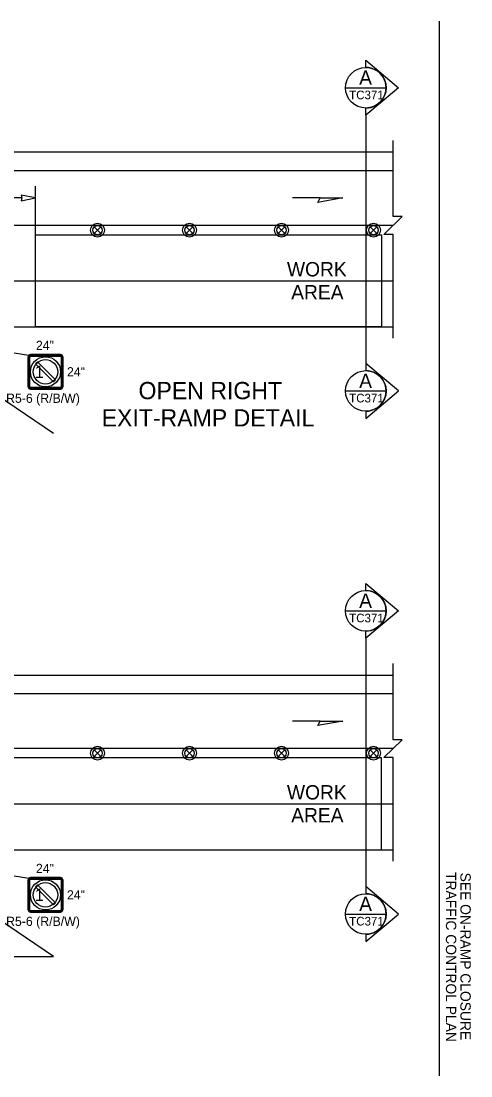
# Model space of a CAD drawing. Extents: x 99958 to 100136, y 99935 to 100013.
# Drawn here: x 100084.97 to 100088.1, y 99971.58 to 99978.92 of the extents above; entities that cross this region are included whole.
import ezdxf

# ---------------------------------------------------------------- set-up
doc = ezdxf.new("R2010")
doc.units = 0
for name, color, linetype in [('RD_ED_ShoulderPavedEdge', 7, 'Continuous'), ('RD_MK_LineEdgeYellow', 7, 'Continuous'), ('RD_MK_LineLane', 7, 'Continuous'), ('SH_DE_DetailHeading2Text', 7, 'Continuous'), ('SH_TI_WZSectionCut', 7, 'Continuous'), ('TR_SN_ConstructionSigns', 7, 'Continuous'), ('TR_WZ_TrafficSafetyDrum', 7, 'Continuous'), ('TR_WZ_WorkAreaLabel', 7, 'Continuous'), ('TR_WZ_WorkZoneDetails', 7, 'Continuous')]:
    doc.layers.add(name, color=color, linetype=linetype)

msp = doc.modelspace()

# ---------------------------------------------------------------- linework, layer by layer
at = {"layer": 'RD_ED_ShoulderPavedEdge'}
for p, q in [((100080.32, 99978.0069), (100087.555, 99978.0069)), ((100085.1937, 99976.047), (100084.0968, 99976.7909)), ((100084.0968, 99976.7909), (100087.555, 99976.7909)), ((100080.32, 99974.366), (100087.555, 99974.366)), ((100085.1937, 99972.4061), (100084.0968, 99973.15)), ((100084.0968, 99973.15), (100087.555, 99973.15))]:
    msp.add_line(p, q, dxfattribs=at)
at = {"layer": 'RD_MK_LineEdgeYellow'}
for p, q in [((100080.32, 99977.8789), (100087.555, 99977.8789)), ((100084.0968, 99977.1109), (100087.555, 99977.1109)), ((100080.32, 99974.238), (100087.555, 99974.238)), ((100084.0968, 99973.47), (100087.555, 99973.47))]:
    msp.add_line(p, q, dxfattribs=at)
at = {"layer": 'RD_MK_LineLane'}
for points in [[(100087.555, 99977.4949), (100080.32, 99977.4949)], [(100087.555, 99973.854), (100080.32, 99973.854)]]:
    msp.add_lwpolyline(points, dxfattribs=at)
at = {"layer": 'SH_TI_WZSectionCut'}
for p, q in [((100087.3657, 99978.5953), (100087.3657, 99978.6452)), ((100087.3657, 99978.6452), (100087.5938, 99978.454)), ((100087.5938, 99978.454), (100087.3657, 99978.2629)), ((100087.3657, 99978.2629), (100087.3657, 99978.3128)), ((100087.3657, 99978.2629), (100087.3657, 99976.5349)), ((100087.3657, 99976.5349), (100087.3657, 99976.485)), ((100087.5939, 99976.3438), (100087.3657, 99976.5349)), ((100087.3657, 99976.1526), (100087.5939, 99976.3438)), ((100087.3657, 99976.2025), (100087.3657, 99976.1526)), ((100087.3657, 99974.9543), (100087.3657, 99975.0042)), ((100087.3657, 99975.0042), (100087.5938, 99974.8131)), ((100087.5938, 99974.8131), (100087.3657, 99974.622)), ((100087.3657, 99974.622), (100087.3657, 99974.6719)), ((100087.3657, 99974.622), (100087.3657, 99972.894)), ((100087.3657, 99972.894), (100087.3657, 99972.844)), ((100087.5939, 99972.7028), (100087.3657, 99972.894)), ((100087.3657, 99972.5117), (100087.5939, 99972.7028)), ((100087.3657, 99972.5616), (100087.3657, 99972.5117))]:
    msp.add_line(p, q, dxfattribs=at)
for points in [[(100087.2245, 99978.4541), (100087.5069, 99978.4541)], [(100087.2245, 99976.3438), (100087.5069, 99976.3438)], [(100087.2245, 99974.8131), (100087.5069, 99974.8131)], [(100087.2245, 99972.7028), (100087.5069, 99972.7028)]]:
    msp.add_lwpolyline(points, dxfattribs=at)
for centre in [(100087.3657, 99978.454), (100087.3657, 99976.3438), (100087.3657, 99974.8131), (100087.3657, 99972.7028)]:
    msp.add_circle(centre, 0.1412, dxfattribs=at)
for centre in [(100087.3657, 99978.454), (100087.3657, 99976.3438), (100087.3657, 99974.8131), (100087.3657, 99972.7028)]:
    msp.add_arc(centre, 0.1412, 269.99779, 90.00221, dxfattribs=at)
at = {"layer": 'TR_SN_ConstructionSigns'}
for p, q in [((100085.0168, 99976.5819), (100085.0168, 99976.3719)), ((100085.0168, 99976.3719), (100085.0168, 99976.5819)), ((100085.0168, 99976.5819), (100085.0168, 99976.3719)), ((100085.0205, 99976.5819), (100085.0205, 99976.3719)), ((100085.0268, 99976.3719), (100085.0268, 99976.5819)), ((100085.2418, 99976.5969), (100085.0318, 99976.5969)), ((100085.0318, 99976.5969), (100085.2418, 99976.5969)), ((100085.2418, 99976.5969), (100085.0318, 99976.5969)), ((100085.2418, 99976.5932), (100085.0318, 99976.5932)), ((100085.0318, 99976.5869), (100085.2418, 99976.5869)), ((100085.2468, 99976.5819), (100085.2468, 99976.3719)), ((100085.253, 99976.3719), (100085.253, 99976.5819)), ((100085.2568, 99976.3719), (100085.2568, 99976.5819)), ((100085.2568, 99976.5819), (100085.2568, 99976.3719)), ((100085.2568, 99976.3719), (100085.2568, 99976.5819)), ((100085.2418, 99976.3669), (100085.0318, 99976.3669)), ((100085.0318, 99976.3607), (100085.2418, 99976.3607)), ((100085.0318, 99976.3569), (100085.2418, 99976.3569)), ((100085.2418, 99976.3569), (100085.0318, 99976.3569)), ((100085.0318, 99976.3569), (100085.2418, 99976.3569)), ((100085.0168, 99972.941), (100085.0168, 99972.731)), ((100085.0168, 99972.731), (100085.0168, 99972.941)), ((100085.0168, 99972.941), (100085.0168, 99972.731)), ((100085.0205, 99972.941), (100085.0205, 99972.731)), ((100085.0268, 99972.731), (100085.0268, 99972.941)), ((100085.2418, 99972.956), (100085.0318, 99972.956)), ((100085.0318, 99972.956), (100085.2418, 99972.956)), ((100085.2418, 99972.956), (100085.0318, 99972.956)), ((100085.2418, 99972.9522), (100085.0318, 99972.9522)), ((100085.0318, 99972.946), (100085.2418, 99972.946)), ((100085.2468, 99972.941), (100085.2468, 99972.731)), ((100085.253, 99972.731), (100085.253, 99972.941)), ((100085.2568, 99972.731), (100085.2568, 99972.941)), ((100085.2568, 99972.941), (100085.2568, 99972.731)), ((100085.2568, 99972.731), (100085.2568, 99972.941)), ((100085.2418, 99972.726), (100085.0318, 99972.726)), ((100085.0318, 99972.7197), (100085.2418, 99972.7197)), ((100085.0318, 99972.716), (100085.2418, 99972.716)), ((100085.2418, 99972.716), (100085.0318, 99972.716)), ((100085.0318, 99972.716), (100085.2418, 99972.716))]:
    msp.add_line(p, q, dxfattribs=at)
for points in [[(100085.2035, 99976.4243), (100085.0842, 99976.5437), (100085.0813, 99976.5465), (100085.0672, 99976.5324), (100085.1894, 99976.4102), (100085.1922, 99976.4074), (100085.2064, 99976.4215), (100085.2035, 99976.4243)], [(100085.2035, 99972.7834), (100085.0842, 99972.9027), (100085.0813, 99972.9056), (100085.0672, 99972.8914), (100085.1894, 99972.7692), (100085.1922, 99972.7664), (100085.2064, 99972.7805), (100085.2035, 99972.7834)]]:
    msp.add_lwpolyline(points, dxfattribs=at)
for centre, radius in [((100085.1368, 99976.4769), 0.105), ((100085.1368, 99976.4769), 0.085), ((100085.1368, 99972.836), 0.105), ((100085.1368, 99972.836), 0.085)]:
    msp.add_circle(centre, radius, dxfattribs=at)
for centre, radius, start, end in [((100085.0318, 99976.5819), 0.015, 90, 180), ((100085.0318, 99976.5819), 0.015, 90, 180), ((100085.0318, 99976.5819), 0.015, 90, 180), ((100085.0318, 99976.5819), 0.0112, 90, 180.00001), ((100085.0318, 99976.5819), 0.005, 90, 180.00001), ((100085.2418, 99976.5819), 0.015, 0, 90), ((100085.2418, 99976.5819), 0.015, 0, 90), ((100085.2418, 99976.5819), 0.015, 0, 90), ((100085.2418, 99976.5819), 0.0112, 0, 90), ((100085.2418, 99976.5819), 0.005, 0, 90), ((100085.0318, 99976.3719), 0.015, 180, 270.00001), ((100085.0318, 99976.3719), 0.015, 180, 270.00001), ((100085.0318, 99976.3719), 0.015, 180, 270.00001), ((100085.0318, 99976.3719), 0.0112, 180.00001, 270), ((100085.0318, 99976.3719), 0.005, 180.00001, 270), ((100085.2418, 99976.3719), 0.0112, 270, 0.00001), ((100085.2418, 99976.3719), 0.005, 270, 0.00001), ((100085.2418, 99976.3719), 0.015, 270.00001, 0.00001), ((100085.2418, 99976.3719), 0.015, 270.00001, 0.00001), ((100085.2418, 99976.3719), 0.015, 270.00001, 0.00001), ((100085.0318, 99972.941), 0.015, 90, 180), ((100085.0318, 99972.941), 0.015, 90, 180), ((100085.0318, 99972.941), 0.015, 90, 180), ((100085.0318, 99972.941), 0.0112, 90, 180.00001), ((100085.0318, 99972.941), 0.005, 90, 180.00001), ((100085.2418, 99972.941), 0.015, 0, 90), ((100085.2418, 99972.941), 0.015, 0, 90), ((100085.2418, 99972.941), 0.015, 0, 90), ((100085.2418, 99972.941), 0.0112, 0, 90), ((100085.2418, 99972.941), 0.005, 0, 90), ((100085.0318, 99972.731), 0.015, 180, 270.00001), ((100085.0318, 99972.731), 0.015, 180, 270.00001), ((100085.0318, 99972.731), 0.015, 180, 270.00001), ((100085.0318, 99972.731), 0.0112, 180.00001, 270), ((100085.0318, 99972.731), 0.005, 180.00001, 270), ((100085.2418, 99972.731), 0.0112, 270, 0.00001), ((100085.2418, 99972.731), 0.005, 270, 0.00001), ((100085.2418, 99972.731), 0.015, 270.00001, 0.00001), ((100085.2418, 99972.731), 0.015, 270.00001, 0.00001), ((100085.2418, 99972.731), 0.015, 270.00001, 0.00001)]:
    msp.add_arc(centre, radius, start, end, dxfattribs=at)
at = {"layer": 'TR_WZ_TrafficSafetyDrum'}
for p, q in [((100085.4763, 99977.4855), (100085.5215, 99977.4403)), ((100085.5215, 99977.4855), (100085.4763, 99977.4403)), ((100086.1163, 99977.4855), (100086.1615, 99977.4403)), ((100086.1615, 99977.4855), (100086.1163, 99977.4403)), ((100086.7563, 99977.4855), (100086.8015, 99977.4403)), ((100086.8015, 99977.4855), (100086.7563, 99977.4403)), ((100087.3963, 99977.4855), (100087.4415, 99977.4403)), ((100087.4415, 99977.4855), (100087.3963, 99977.4403)), ((100085.4763, 99973.8446), (100085.5215, 99973.7993)), ((100085.5215, 99973.8446), (100085.4763, 99973.7993)), ((100086.1163, 99973.8446), (100086.1615, 99973.7993)), ((100086.1615, 99973.8446), (100086.1163, 99973.7993)), ((100086.7563, 99973.8446), (100086.8015, 99973.7993)), ((100086.8015, 99973.8446), (100086.7563, 99973.7993)), ((100087.3963, 99973.8446), (100087.4415, 99973.7993)), ((100087.4415, 99973.8446), (100087.3963, 99973.7993))]:
    msp.add_line(p, q, dxfattribs=at)
for centre, radius in [((100085.4989, 99977.4629), 0.048), ((100085.4989, 99977.4629), 0.048), ((100085.4989, 99977.4629), 0.032), ((100086.1389, 99977.4629), 0.048), ((100086.1389, 99977.4629), 0.048), ((100086.1389, 99977.4629), 0.032), ((100086.7789, 99977.4629), 0.048), ((100086.7789, 99977.4629), 0.048), ((100086.7789, 99977.4629), 0.032), ((100087.4189, 99977.4629), 0.048), ((100087.4189, 99977.4629), 0.048), ((100087.4189, 99977.4629), 0.032), ((100085.4989, 99973.822), 0.048), ((100085.4989, 99973.822), 0.048), ((100085.4989, 99973.822), 0.032), ((100086.1389, 99973.822), 0.048), ((100086.1389, 99973.822), 0.048), ((100086.1389, 99973.822), 0.032), ((100086.7789, 99973.822), 0.048), ((100086.7789, 99973.822), 0.048), ((100086.7789, 99973.822), 0.032), ((100087.4189, 99973.822), 0.048), ((100087.4189, 99973.822), 0.048), ((100087.4189, 99973.822), 0.032)]:
    msp.add_circle(centre, radius, dxfattribs=at)
at = {"layer": 'TR_WZ_WorkZoneDetails'}
for p, q in [((100087.875, 99978.9181), (100087.875, 99971.5759)), ((100085.0668, 99977.4309), (100085.0668, 99977.7683)), ((100084.973, 99977.6869), (100084.8628, 99977.6869)), ((100087.0492, 99977.6869), (100086.8563, 99977.6869)), ((100084.2725, 99976.7107), (100085.0212, 99976.5925)), ((100087.0492, 99974.046), (100086.8563, 99974.046)), ((100084.2725, 99973.0698), (100085.0212, 99972.9516))]:
    msp.add_line(p, q, dxfattribs=at)
for points in [[(100087.555, 99976.7109), (100087.555, 99977.433), (100087.491, 99977.433), (100087.619, 99977.5569), (100087.555, 99977.5569), (100087.555, 99978.0869)], [(100087.555, 99973.07), (100087.555, 99973.792), (100087.491, 99973.792), (100087.619, 99973.9159), (100087.555, 99973.9159), (100087.555, 99974.446)]]:
    msp.add_lwpolyline(points, dxfattribs=at)
for points in [[(100085.0668, 99977.6869), (100084.9685, 99977.7062), (100084.973, 99977.6869), (100084.9685, 99977.6676)], [(100087.2065, 99977.6869), (100087.0314, 99977.6561), (100087.0492, 99977.6869)], [(100085.0668, 99976.7909), (100085.0668, 99977.4309), (100087.475, 99977.4309), (100087.475, 99976.7909)], [(100087.2065, 99974.046), (100087.0314, 99974.0151), (100087.0492, 99974.046)], [(100080.4, 99973.7889), (100080.4, 99973.278), (100082.6829, 99973.278), (100083.9748, 99972.4061), (100083.9748, 99972.4061), (100083.9748, 99972.4061), (100085.1937, 99972.4061), (100085.1937, 99972.4061), (100085.1937, 99972.4061), (100084.0968, 99973.15), (100084.7383, 99973.15), (100085.8259, 99973.15), (100085.8259, 99973.15), (100087.475, 99973.15), (100087.475, 99973.7889)]]:
    msp.add_lwpolyline(points, close=True, dxfattribs=at)

# ---------------------------------------------------------------- texts
at = {"layer": 'SH_DE_DetailHeading2Text'}
for s, p in [('OPEN RIGHT', (100085.7842, 99976.2863)), ('EXIT-RAMP DETAIL', (100085.5274, 99976.0963))]:
    msp.add_text(s, height=0.12, rotation=360, dxfattribs=at).set_placement(p)
at = {"layer": 'SH_TI_WZSectionCut'}
for s, height, rotation, p in [('A', 0.1, 0.00995, (100087.3195, 99978.4747)), ('TC371', 0.06, 360, (100087.2498, 99978.3741)), ('A', 0.1, 0.00995, (100087.3195, 99976.3644)), ('TC371', 0.06, 360, (100087.2499, 99976.2638)), ('A', 0.1, 0.00995, (100087.3195, 99974.8337)), ('TC371', 0.06, 360, (100087.2498, 99974.7331)), ('A', 0.1, 0.00995, (100087.3195, 99972.7234)), ('TC371', 0.06, 360, (100087.2499, 99972.6228))]:
    msp.add_text(s, height=height, rotation=rotation, dxfattribs=at).set_placement(p)
at = {"layer": 'TR_SN_ConstructionSigns'}
for s, p in [('24"', (100085.0703, 99976.6289)), ('24"', (100085.2863, 99976.4449)), ('R5-6 (R/B/W)', (100084.8627, 99976.2609)), ('24"', (100085.0703, 99972.988)), ('24"', (100085.2863, 99972.804)), ('R5-6 (R/B/W)', (100084.8627, 99972.62))]:
    msp.add_text(s, height=0.064, rotation=360, dxfattribs=at).set_placement(p)
for p in [(100085.0622, 99976.4349), (100085.0622, 99972.794)]:
    msp.add_text('1', height=0.0852, dxfattribs=at).set_placement(p)
at = {"layer": 'TR_WZ_WorkAreaLabel'}
for s, p in [('WORK', (100086.8169, 99977.1409)), ('AREA', (100086.8465, 99976.9809)), ('WORK', (100086.8169, 99973.5)), ('AREA', (100086.8465, 99973.34))]:
    msp.add_text(s, height=0.1, dxfattribs=at).set_placement(p)
at = {"layer": 'TR_WZ_WorkZoneDetails'}
for s, p in [('TRAFFIC CONTROL PLAN', (100087.923, 99972.9948)), ('SEE ON-RAMP CLOSURE', (100088.0238, 99972.9908))]:
    msp.add_text(s, height=0.072, rotation=270, dxfattribs=at).set_placement(p)

doc.saveas('drawing.dxf')
